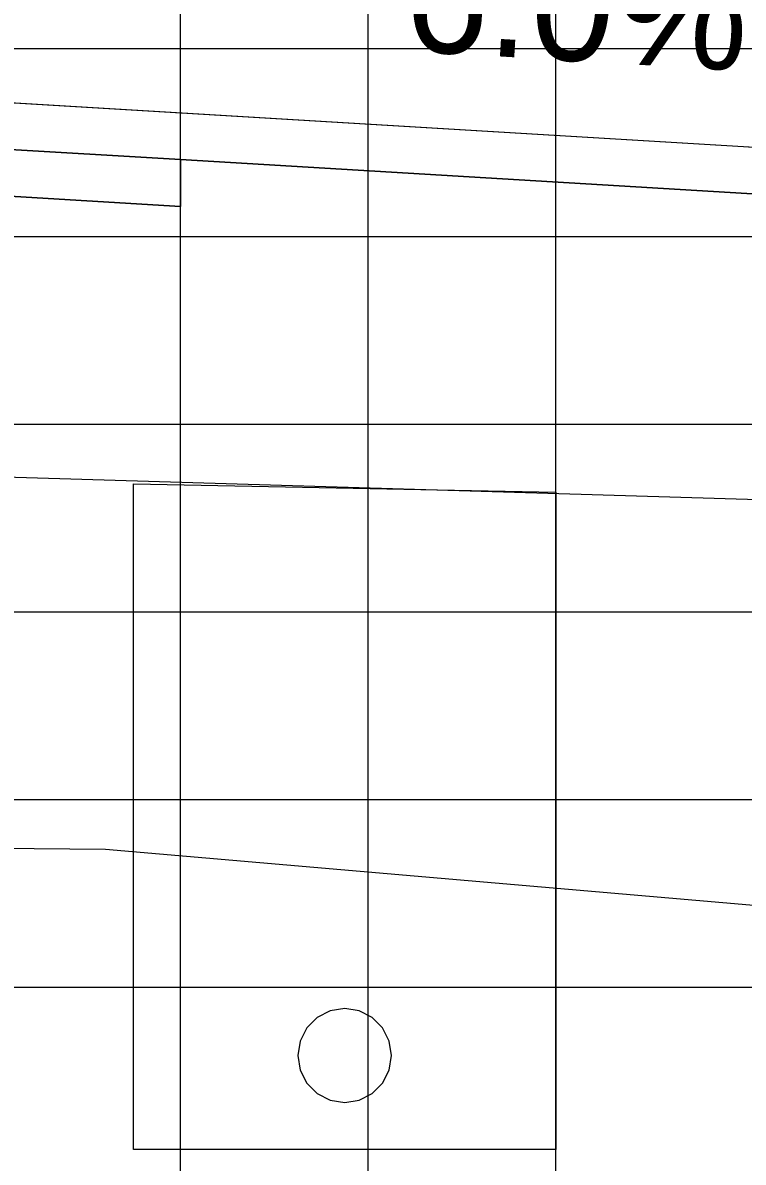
# Model space of a CAD drawing. Extents: x 850598 to 870284, y 366541 to 366651.
# Drawn here: x 863745.69 to 863749.53, y 366579.29 to 366585.36 of the extents above; entities that cross this region are included whole.
import ezdxf

# ---------------------------------------------------------------- set-up
doc = ezdxf.new("R2010")
doc.units = 0
for name, color, linetype in [('ANNOTATION', 7, 'Continuous'), ('D_Drainage_Underdrain', 7, 'Continuous'), ('D_Drainage_Underdrain_06in', 7, 'Continuous'), ('D_Roadway_Centerline', 7, 'Continuous'), ('D_Roadway_Edge_Shoulder', 7, 'Continuous'), ('D_Roadway_Pavement', 7, 'Continuous'), ('D_Roadway_SubGrade', 7, 'Continuous'), ('MAJOR', 7, 'Continuous'), ('MINOR', 7, 'Continuous'), ('S_Roadway_Centerline', 7, 'Continuous')]:
    doc.layers.add(name, color=color, linetype=linetype)

msp = doc.modelspace()

# ---------------------------------------------------------------- linework, layer by layer
at = {"layer": 'D_Drainage_Underdrain'}
msp.add_lwpolyline([(863748.5331, 366582.8619), (863748.5331, 366579.3616), (863746.2831, 366579.3616), (863746.2831, 366582.907)], close=True, dxfattribs=at)
at = {"layer": 'D_Drainage_Underdrain_06in'}
msp.add_lwpolyline([(863747.4081, 366580.1115), (863747.3309, 366580.0993), (863747.2612, 366580.0638), (863747.2059, 366580.0085), (863747.1704, 366579.9388), (863747.1581, 366579.8615), (863747.1704, 366579.7843), (863747.2059, 366579.7146), (863747.2612, 366579.6593), (863747.3309, 366579.6238), (863747.4081, 366579.6115), (863747.4854, 366579.6238), (863747.5551, 366579.6593), (863747.6104, 366579.7146), (863747.6459, 366579.7843), (863747.6581, 366579.8615), (863747.6459, 366579.9388), (863747.6104, 366580.0085), (863747.5551, 366580.0638), (863747.4854, 366580.0993)], close=True, dxfattribs=at)
at = {"layer": 'D_Roadway_Centerline'}
msp.add_lwpolyline([(863694.5331, 366581.8457), (863713.4878, 366584.9724), (863716.5331, 366582.734), (863716.9878, 366585.1824), (863717.0785, 366585.184), (863717.1566, 366585.138), (863717.5265, 366584.7506), (863717.5331, 366584.584), (863723.5331, 366584.944), (863734.5331, 366585.274), (863745.5331, 366584.944), (863749.5331, 366584.704), (863751.5331, 366584.584), (863757.5331, 366582.584), (863803.4786, 366568.2254), (863812.8156, 366565.3074), (863822.6776, 366562.2254), (863826.6776, 366562.2254)], dxfattribs=at)
at = {"layer": 'D_Roadway_Edge_Shoulder'}
msp.add_lwpolyline([(863745.5331, 366584.944), (863749.5331, 366584.704), (863749.5331, 366584.704), (863751.5331, 366584.584), (863751.5331, 366584.334), (863746.5331, 366584.634), (863745.5331, 366584.694)], close=True, dxfattribs=at)
at = {"layer": 'D_Roadway_Pavement'}
msp.add_lwpolyline([(863745.5331, 366584.694), (863746.5331, 366584.634), (863746.5331, 366584.384), (863745.5331, 366584.444)], close=True, dxfattribs=at)
at = {"layer": 'D_Roadway_SubGrade'}
msp.add_lwpolyline([(863745.5331, 366584.444), (863746.5331, 366584.384), (863746.5331, 366584.634), (863751.5331, 366584.334), (863751.5331, 366584.584), (863757.5331, 366582.584), (863745.5331, 366582.944)], close=True, dxfattribs=at)
at = {"layer": 'MAJOR'}
for p, q in [((863694.5331, 366585.2254), (863834.5331, 366585.2254)), ((863694.5331, 366585.2254), (863834.5331, 366585.2254)), ((863694.5331, 366580.2254), (863834.5331, 366580.2254)), ((863694.5331, 366580.2254), (863834.5331, 366580.2254))]:
    msp.add_line(p, q, dxfattribs=at)
at = {"layer": 'MINOR'}
for p, q in [((863746.5331, 366550.2254), (863746.5331, 366595.2254)), ((863746.5331, 366550.2254), (863746.5331, 366595.2254)), ((863747.5331, 366550.2254), (863747.5331, 366595.2254)), ((863747.5331, 366550.2254), (863747.5331, 366595.2254)), ((863748.5331, 366550.2254), (863748.5331, 366595.2254)), ((863748.5331, 366550.2254), (863748.5331, 366595.2254)), ((863694.5331, 366584.2254), (863834.5331, 366584.2254)), ((863694.5331, 366584.2254), (863834.5331, 366584.2254)), ((863694.5331, 366583.2254), (863834.5331, 366583.2254)), ((863694.5331, 366583.2254), (863834.5331, 366583.2254)), ((863694.5331, 366582.2254), (863834.5331, 366582.2254)), ((863694.5331, 366582.2254), (863834.5331, 366582.2254)), ((863694.5331, 366581.2254), (863834.5331, 366581.2254)), ((863694.5331, 366581.2254), (863834.5331, 366581.2254))]:
    msp.add_line(p, q, dxfattribs=at)
at = {"layer": 'S_Roadway_Centerline'}
msp.add_lwpolyline([(863694.5331, 366581.174), (863695.3372, 366581.5886), (863695.8611, 366581.8641), (863703.0927, 366581.2842), (863719.4908, 366580.1823), (863720.5323, 366580.0994), (863722.9938, 366580.1747), (863739.2154, 366580.9812), (863741.9525, 366581.0005), (863746.134, 366580.9601), (863751.2126, 366580.5223), (863754.8604, 366580.3167), (863756.1282, 366580.4149), (863761.4618, 366581.1534)], dxfattribs=at)

# ---------------------------------------------------------------- texts
at = {"layer": 'ANNOTATION'}
msp.add_text('-6.0%', height=0.6, rotation=356.56637, dxfattribs=at).set_placement((863747.4501, 366585.2308))

doc.saveas('drawing.dxf')
